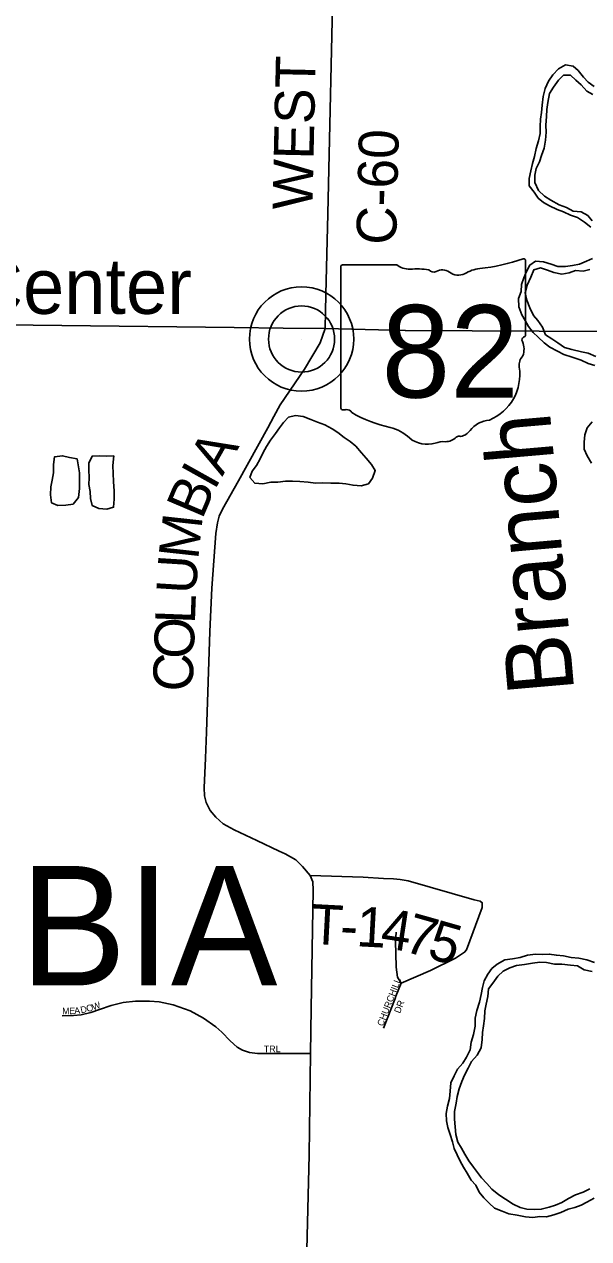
# Model space of a CAD drawing. Extents: x 1857828 to 2277390, y 930619 to 1324581.
# Drawn here: x 2124231 to 2128480, y 1200457 to 1209603 of the extents above; entities that cross this region are included whole.
import ezdxf

# ---------------------------------------------------------------- set-up
doc = ezdxf.new("R2010")
doc.units = 0
for name, color, linetype in [('GM_X_County_Road', 7, 'Continuous'), ('GM_X_County_Road_Text', 7, 'Continuous'), ('GM_X_Major_River', 7, 'Continuous'), ('GM_X_Major_River_Text', 7, 'Continuous'), ('GM_X_Minor_Lake', 7, 'Continuous'), ('GM_X_State_Location', 7, 'Continuous'), ('GM_X_State_Route', 7, 'Continuous'), ('GM_X_State_Shield', 7, 'Continuous'), ('GM_X_Township_Road', 7, 'Continuous'), ('GM_X_Township_Road_Text', 7, 'Continuous'), ('GM_X_Township_Subdivision', 7, 'Continuous'), ('GM_X_Township_Subdivision_Text', 7, 'Continuous'), ('GM_X_Township_Text', 7, 'Continuous'), ('GM_X_Unincorporated', 7, 'Continuous'), ('GM_X_Unincorporated_Location', 7, 'Continuous'), ('GM_X_Unincorporated_Text', 7, 'Continuous')]:
    doc.layers.add(name, color=color, linetype=linetype)

msp = doc.modelspace()

# ---------------------------------------------------------------- linework, layer by layer
at = {"layer": 'GM_X_County_Road'}
for points in [[(2126501.2, 1207568.7), (2126515.8, 1208174.9), (2126559.7, 1210080.4)], [(2126110.9, 1206649.9), (2126157.8, 1206737.3), (2126340, 1207007.2), (2126458, 1207203.7), (2126495, 1207312.4), (2126501.2, 1207568.7)], [(2126357.4, 1200374), (2126374.7, 1201089.7), (2126385.1, 1201850.8), (2126389.7, 1202191.6), (2126406, 1203081.8), (2126402.5, 1203144.3), (2126383.3, 1203192.8), (2126326.2, 1203259.9), (2126275.3, 1203309.6), (2126195.5, 1203355.9), (2126150.4, 1203375.5), (2125982.8, 1203455.3), (2125811.7, 1203537.4), (2125728.4, 1203582.5), (2125672.9, 1203632.2), (2125630.1, 1203683.1), (2125600.1, 1203743.2), (2125587.3, 1203792.9), (2125586.2, 1203853), (2125594.3, 1204076.2), (2125602.4, 1204271.6), (2125629, 1205031.2), (2125644, 1205357.3), (2125674.1, 1205767.7), (2125684.5, 1205848.6), (2125698.3, 1205898.4), (2125723.8, 1205951.6), (2125844, 1206165.4), (2126064.9, 1206564.4), (2126110.9, 1206649.9)]]:
    msp.add_lwpolyline(points, dxfattribs=at)
at = {"layer": 'GM_X_Major_River'}
for points in [[(2128521, 1209133.7), (2128476.5, 1209167.2), (2128442, 1209204.9), (2128401.3, 1209254.5), (2128362.8, 1209288.1), (2128306.5, 1209297.4), (2128252.7, 1209268.7), (2128209.2, 1209222), (2128177.7, 1209175.4), (2128152.4, 1209118.9), (2128137.1, 1209058.6), (2128129.8, 1208994.3), (2128124.5, 1208940.1), (2128117.1, 1208889.9), (2128113.8, 1208833.7), (2128114.4, 1208781.5), (2128103.1, 1208725.2), (2128083.8, 1208666.8), (2128072.5, 1208606.5), (2128057.1, 1208554.1), (2128043.8, 1208499.8), (2128032.5, 1208441.5), (2128033.1, 1208387.4), (2128069.8, 1208339.7), (2128100.4, 1208294), (2128140.9, 1208262.4), (2128185.4, 1208236.9), (2128243.8, 1208209.6), (2128290.2, 1208190.1), (2128342.6, 1208164.7), (2128395, 1208147.3), (2128449.5, 1208111.9), (2128496.1, 1208074.4)], [(2128143.9, 1208671.6), (2128155.2, 1208729.9), (2128160.5, 1208790.1), (2128157.8, 1208844.3), (2128163, 1208908.5), (2128164.3, 1208960.7), (2128171.7, 1209014.9), (2128184.9, 1209081.3), (2128214.4, 1209129.8), (2128253.8, 1209182.4), (2128291.4, 1209219), (2128343.6, 1209219.7), (2128384.1, 1209182.1), (2128422.7, 1209146.5), (2128467.3, 1209100.9), (2128511.7, 1209075.4)], [(2128505.5, 1208122.7), (2128472.9, 1208164.4), (2128422.5, 1208191.8), (2128364.3, 1208197.1), (2128313.8, 1208222.5), (2128257.4, 1208243.8), (2128194.9, 1208279.1), (2128146.4, 1208308.6), (2128101.7, 1208352.1), (2128074.9, 1208412), (2128074.3, 1208466.1), (2128085.7, 1208516.4), (2128109.1, 1208566.8), (2128124.5, 1208615.2), (2128143.9, 1208671.6)], [(2128509, 1207839.9), (2128463.2, 1207819.3), (2128411.3, 1207796.6), (2128357.4, 1207785.8), (2128305.3, 1207779.2), (2128247.2, 1207778.4), (2128196.9, 1207795.8), (2128140.5, 1207813.1), (2128080.3, 1207820.4), (2128036.5, 1207789.7), (2128011.1, 1207741.3), (2127991.6, 1207694.9), (2127974.2, 1207642.5), (2127970.9, 1207590.3), (2127951.5, 1207537.9), (2127954.2, 1207475.8), (2127977, 1207415.9), (2128001.6, 1207372.1), (2128026.3, 1207326.3), (2128060.9, 1207282.6)], [(2128132.6, 1207321.7), (2128097.9, 1207371.4), (2128065.3, 1207411.1), (2128036.6, 1207466.8), (2128013.8, 1207524.7), (2128003.1, 1207580.7), (2128016.4, 1207639.1), (2128045.7, 1207699.6), (2128067.1, 1207754), (2128117, 1207768.7), (2128169.3, 1207751.3), (2128217.7, 1207733.9), (2128277.9, 1207722.6), (2128334, 1207731.4), (2128381.9, 1207748.1), (2128438, 1207744.8), (2128488, 1207757.4)], [(2128534.2, 1207102.2), (2128475.8, 1207125.5), (2128425.5, 1207136.9), (2128353.2, 1207154), (2128296.8, 1207169.3), (2128248.3, 1207204.8), (2128201.8, 1207234.3), (2128155.3, 1207265.8), (2128132.6, 1207321.7)], [(2128060.9, 1207282.6), (2128099.4, 1207247), (2128144.1, 1207203.5), (2128188.6, 1207172), (2128245.1, 1207140.6), (2128293.5, 1207117.1), (2128355.9, 1207095.9), (2128422.3, 1207072.7), (2128476.8, 1207049.3), (2128527.1, 1207033.9)], [(2128506.3, 1206610.5), (2128468.8, 1206563.9), (2128451.4, 1206511.5), (2128446, 1206455.3), (2128446.7, 1206403.1), (2128467.4, 1206353.2), (2128502.1, 1206297.5)], [(2128524.7, 1202537.2), (2128466.4, 1202556.5), (2128406.1, 1202569.8), (2128347.9, 1202575.1), (2128291.6, 1202586.4), (2128237.4, 1202591.7), (2128183.1, 1202601), (2128129.1, 1202598.3), (2128078.9, 1202599.7), (2128018.9, 1202592.9), (2127965, 1202574.1), (2127906.9, 1202565.4), (2127848.9, 1202556.6), (2127791.2, 1202525.8), (2127751.5, 1202491.1), (2127719.9, 1202450.6), (2127692.5, 1202400.1), (2127681.1, 1202349.8), (2127671.7, 1202297.6), (2127658.4, 1202239.2), (2127639.1, 1202176.8), (2127625.8, 1202118.5), (2127624.6, 1202058.3), (2127613.3, 1201995.9), (2127596, 1201937.6), (2127588.7, 1201879.3), (2127561.3, 1201824.8), (2127531.8, 1201780.3), (2127492.3, 1201733.6), (2127466.8, 1201683.2), (2127443.4, 1201630.7), (2127438.2, 1201568.5), (2127432.8, 1201514.2), (2127417.5, 1201455.9), (2127408.2, 1201399.6), (2127410.9, 1201345.5), (2127419.5, 1201295.5), (2127436.2, 1201241.5), (2127454.9, 1201187.6), (2127467.6, 1201135.6), (2127490.2, 1201087.8), (2127512.9, 1201041.9), (2127537.5, 1200996.1), (2127564.1, 1200950.3), (2127594.8, 1200898.6), (2127629.4, 1200860.9), (2127656.1, 1200807.1), (2127690.7, 1200765.4), (2127731.3, 1200723.8), (2127771.9, 1200688.2), (2127828.3, 1200664.9), (2127878.7, 1200643.5), (2127942.9, 1200634.3), (2128005.2, 1200621.1), (2128059.4, 1200617.8), (2128111.4, 1200624.4), (2128161.6, 1200623.1), (2128217.5, 1200635.8), (2128269.4, 1200654.6), (2128325.3, 1200679.3), (2128375.2, 1200692), (2128423.1, 1200708.7), (2128466.9, 1200733.3), (2128520.7, 1200762.1)], [(2128489.8, 1200831.9), (2128437.9, 1200807.2), (2128382, 1200788.4), (2128328.3, 1200759.6), (2128278.5, 1200730.9), (2128230.7, 1200710.2), (2128182.7, 1200695.6), (2128122.8, 1200678.7), (2128068.7, 1200678), (2128014.5, 1200679.3), (2127964.3, 1200692.7), (2127911.8, 1200716.1), (2127853.2, 1200755.5), (2127804.7, 1200787), (2127752.1, 1200830.4), (2127713.4, 1200874), (2127672.8, 1200915.6), (2127642.2, 1200955.3), (2127611.7, 1200995.1), (2127577, 1201044.8), (2127548.3, 1201094.5), (2127523.7, 1201140.3), (2127495.1, 1201184.1), (2127480.3, 1201242.1), (2127475.6, 1201300.2), (2127470.9, 1201356.3), (2127470.1, 1201416.4), (2127481.4, 1201476.8), (2127488.8, 1201529), (2127504.1, 1201585.4), (2127525.5, 1201641.8), (2127544.9, 1201688.2), (2127572.4, 1201740.7), (2127597.8, 1201791.2), (2127641.3, 1201839.9), (2127670.7, 1201894.4), (2127677.9, 1201956.7), (2127681.3, 1202010.9), (2127688.7, 1202061.1), (2127696, 1202115.4), (2127699.3, 1202173.6), (2127708.7, 1202223.8), (2127722, 1202280.2), (2127725.3, 1202338.4), (2127758.9, 1202382.9), (2127796.3, 1202435.6), (2127835.9, 1202472.2), (2127885.7, 1202496.9), (2127937.7, 1202513.6), (2127997.7, 1202522.4), (2128057.7, 1202533.2), (2128111.7, 1202539.9), (2128161.9, 1202536.6), (2128222.2, 1202525.3), (2128278.3, 1202524), (2128342.6, 1202516.8), (2128396.7, 1202513.5), (2128445.2, 1202482), (2128505.5, 1202470.8)]]:
    msp.add_lwpolyline(points, dxfattribs=at)
at = {"layer": 'GM_X_Minor_Lake'}
for points in [[(2126220.4, 1206645.2), (2126182.9, 1206604.6), (2126153.3, 1206564.1), (2126121.7, 1206521.6), (2126084.3, 1206471), (2126054.8, 1206424.4), (2126029.3, 1206378), (2126005.9, 1206329.5), (2125978.4, 1206281.1), (2125946.8, 1206238.5), (2125929.4, 1206190.2), (2125966, 1206146.5), (2126028.2, 1206143.3), (2126088.2, 1206154.1), (2126140.3, 1206154.8), (2126196.4, 1206163.5), (2126250.5, 1206162.2)], [(2126219.3, 1206643.9), (2126182.9, 1206604.6), (2126153.3, 1206564.1), (2126121.7, 1206521.6), (2126084.3, 1206471), (2126054.8, 1206424.4), (2126029.3, 1206378), (2126005.9, 1206329.5), (2125978.4, 1206281.1), (2125946.8, 1206238.5), (2125929.4, 1206190.2), (2125966, 1206146.5), (2126028.2, 1206143.3), (2126088.2, 1206154.1), (2126140.3, 1206154.8), (2126196.4, 1206163.5), (2126250.5, 1206162.2)], [(2126250.5, 1206162.2), (2126306.7, 1206158.9), (2126368.9, 1206155.7), (2126423.1, 1206148.4), (2126479.2, 1206149.1), (2126539.4, 1206147.9), (2126601.5, 1206146.7), (2126651.7, 1206141.3), (2126706, 1206132), (2126768.2, 1206126.8), (2126822.1, 1206143.5), (2126851.6, 1206184), (2126873, 1206242.4), (2126846.3, 1206288.2), (2126805.7, 1206335.8), (2126769.1, 1206375.5), (2126726.4, 1206425.1), (2126683.8, 1206460.6), (2126639.3, 1206492.1), (2126590.7, 1206529.6), (2126548.3, 1206557.2), (2126493.8, 1206586.5), (2126437.4, 1206607.9), (2126389.1, 1206627.3), (2126330.6, 1206650.6), (2126272.4, 1206655.9), (2126219.3, 1206643.9)], [(2124628.6, 1206329.8), (2124572.3, 1206341.1), (2124520, 1206354.5), (2124458, 1206345.7), (2124450.7, 1206287.4), (2124451.5, 1206225.3), (2124440.1, 1206171), (2124430.7, 1206120.7), (2124429.5, 1206058.5), (2124436.2, 1206000.4), (2124484.6, 1205979)], [(2124484.6, 1205979), (2124544.7, 1205981.8), (2124598.8, 1205988.5), (2124640.2, 1206039.2), (2124647.4, 1206107.4), (2124646.7, 1206167.6), (2124647.9, 1206225.8), (2124628.6, 1206329.8)], [(2124905, 1206353.5), (2124850.9, 1206350.8), (2124798.7, 1206352.1), (2124742.6, 1206351.4), (2124717.2, 1206298.9), (2124717.8, 1206246.8), (2124720.6, 1206188.6), (2124717.2, 1206138.4), (2124725.9, 1206084.4), (2124730.5, 1206032.3), (2124741.2, 1205980.3), (2124791.6, 1205956.9)], [(2124904.3, 1206353.4), (2124850.9, 1206350.8), (2124798.7, 1206352.1), (2124742.6, 1206351.4), (2124717.2, 1206298.9), (2124717.8, 1206246.8), (2124720.6, 1206188.6), (2124717.2, 1206138.4), (2124725.9, 1206084.4), (2124730.5, 1206032.3), (2124741.2, 1205980.3), (2124791.6, 1205956.9)], [(2124791.6, 1205956.9), (2124851.8, 1205951.6), (2124903.8, 1205966.3), (2124909, 1206026.6), (2124908.3, 1206086.7), (2124903.4, 1206158.9), (2124900.6, 1206221), (2124897.8, 1206281.2), (2124904.3, 1206353.4)]]:
    msp.add_lwpolyline(points, dxfattribs=at)
at = {"layer": 'GM_X_State_Route'}
for points in [[(2118719.2, 1207408.1), (2119033.9, 1207405.8), (2120541.7, 1207386.3), (2121916.7, 1207364.9), (2125810.9, 1207320.3)], [(2125810.9, 1207320.3), (2126179.2, 1207316)], [(2126179.2, 1207316), (2126495, 1207312.4), (2127098.7, 1207296.1)], [(2127098.7, 1207296.1), (2127101.2, 1207296.1), (2128608.5, 1207289.6)]]:
    msp.add_lwpolyline(points, dxfattribs=at)
at = {"layer": 'GM_X_State_Shield'}
for p, q in [((2126613.2, 1207774.4), (2126613.2, 1206717.7)), ((2127034.6, 1207792.6), (2126626.9, 1207792.6)), ((2128005.4, 1207266), (2128005.4, 1207818.7)), ((2128005.2, 1207266.1), (2128005.4, 1207266))]:
    msp.add_line(p, q, dxfattribs=at)
for centre, radius, start, end in [((2126629.2, 1207776.6), 16.1, 98.1301, 188.1301), ((2127131.7, 1207915.2), 156.4, 231.61951, 271.11188), ((2127183.6, 1207199.4), 561.6, 80.48669, 94.98827), ((2127697.8, 1207469.8), 297, 97.34618, 120.76885), ((2127509.5, 1209233.1), 1476.4, 275.84447, 288.90645), ((2127989.9, 1207821), 15.5, 351.86209, 97.738), ((2127311.1, 1207782.1), 45.1, 219.79206, 297.10237), ((2127377.3, 1207660), 93.8, 54.46668, 119.14113), ((2127498.4, 1207827.5), 112.9, 233.85621, 294.82819), ((2128001.8, 1207225.4), 24, 107.94398, 210.33697), ((2127849.2, 1207155.6), 144, 340.03296, 23.64957), ((2127988.8, 1207263.9), 16.6, 289.60381, 7.73413), ((2128060.9, 1207034.7), 104.8, 136.8065, 186.92959), ((2127592.2, 1206964.4), 369.3, 292.30889, 8.98584), ((2126629.3, 1206715.4), 16.3, 171.95839, 258.30661), ((2126631.8, 1206823.5), 124.2, 267.33899, 280.60386), ((2126657.2, 1206656.8), 44.8, 29.74838, 93.27175), ((2127222.5, 1207606.1), 1066.1, 240.41292, 257.1985), ((2127747.9, 1206421.1), 202.2, 94.40312, 142.57675), ((2126904.6, 1206243), 333.6, 47.18416, 75.83597), ((2127265.4, 1206651.5), 211.7, 230.70037, 286.29184), ((2127403.1, 1206572.4), 112.8, 268.77702, 315.54927), ((2127505.2, 1206470.1), 31.8, 65.75173, 132.64842), ((2127491.6, 1206615.3), 119.3, 282.87319, 323.27711), ((2127387.7, 1206286.2), 173.9, 85.69512, 111.20995)]:
    msp.add_arc(centre, radius, start, end, dxfattribs=at)
at = {"layer": 'GM_X_Township_Road'}
msp.add_lwpolyline([(2126383.3, 1203192.8), (2126781.7, 1203179), (2126936.6, 1203170.9), (2127011.8, 1203168.6), (2127061.5, 1203162.8), (2127121.6, 1203153.5), (2127618.9, 1203009.8), (2127662.9, 1202998.3), (2127678.2, 1202986.9), (2127678.2, 1202952.4), (2127559.6, 1202633.2), (2127546.2, 1202614.1), (2127477.4, 1202570.1), (2127290.1, 1202476.5), (2127068.4, 1202380.9)], dxfattribs=at)
at = {"layer": 'GM_X_Township_Subdivision'}
for points in [[(2126936.2, 1202042.4), (2127022.9, 1202266.8), (2127029, 1202284.8), (2127068.4, 1202380.9), (2127041.6, 1202426.8), (2127032, 1202501.3), (2127028.2, 1202604.6), (2127026.3, 1202692.5), (2127032, 1202767)], [(2124516.4, 1202136.5), (2124602.7, 1202137.4), (2124659.1, 1202144.2), (2124732.5, 1202161.1), (2124796.5, 1202183.5), (2124884.1, 1202214.2), (2124974.5, 1202235.3), (2125068.9, 1202246.8), (2125173.4, 1202247.3), (2125247.8, 1202240), (2125351.2, 1202218.6), (2125479, 1202173.1), (2125581.2, 1202118.8), (2125673.2, 1202053), (2125717.8, 1202013.8), (2125780.7, 1201948.1), (2125834.9, 1201899.8), (2125874, 1201877.7), (2125927.7, 1201859.4), (2125988, 1201852.5), (2126385.1, 1201850.8)]]:
    msp.add_lwpolyline(points, dxfattribs=at)
at = {"layer": 'GM_X_Unincorporated'}
for radius in [392.8, 249]:
    msp.add_circle((2126318.7, 1207232.8), radius, dxfattribs=at)
at = {"layer": 'GM_X_Unincorporated_Location'}
msp.add_line((2126318.7, 1207232.8), (2126318.7, 1207232.8), dxfattribs=at)

# ---------------------------------------------------------------- texts
at = {"layer": 'GM_X_County_Road_Text'}
for s, rotation, p in [('WEST', 88.73889, (2126400.1, 1208204.1)), ('C-60', 88.62737, (2127030.5, 1207940.2)), ('A', 60.56326, (2125721.9, 1206194.1)), ('I', 60.74599, (2125661.9, 1206086.8)), ('B', 66.97513, (2125569.3, 1205867.8)), ('M', 83.74363, (2125539.6, 1205566.5)), ('U', 86.46069, (2125523.7, 1205306.7)), ('L', 87.80958, (2125515.2, 1205084.3)), ('O', 88.07628, (2125506.3, 1204820.9)), ('C', 88.07549, (2125498.1, 1204574.6))]:
    msp.add_text(s, height=300, rotation=rotation, dxfattribs=at).set_placement(p)
at = {"layer": 'GM_X_Major_River_Text'}
msp.add_text('Branch', height=500.24, rotation=94.98736, dxfattribs=at).set_placement((2128372.1, 1204580.5))
at = {"layer": 'GM_X_State_Location'}
for s in ['s', 'r']:
    msp.add_text(s, height=1, dxfattribs=at).set_placement((2127293.6, 1207175.8))
msp.add_text('82', height=1, rotation=0.00001, dxfattribs=at).set_placement((2127041.8, 1207103.1))
at = {"layer": 'GM_X_State_Shield'}
msp.add_text('82', height=696.1, dxfattribs=at).set_placement((2126920.1, 1206792.3))
at = {"layer": 'GM_X_Township_Road_Text'}
for s, rotation, p in [('T', 356.99442, (2126379.1, 1202678.7)), ('1', 356.94372, (2126726.2, 1202660.4)), ('4', 351.40181, (2126903.1, 1202651.3)), ('7', 344.12823, (2127076, 1202625.8)), ('5', 344.05889, (2127253.6, 1202575.3)), ('-', 356.98557, (2126603.2, 1202666.9))]:
    msp.add_text(s, height=300, rotation=rotation, dxfattribs=at).set_placement(p)
at = {"layer": 'GM_X_Township_Subdivision_Text'}
for s, rotation, p in [('CHURCHILL', 68.85963, (2126931.7, 1202053.6)), ('M', 0.23676, (2124516.2, 1202147.8)), ('E', 0.63501, (2124569.4, 1202148)), ('A', 5.22181, (2124609, 1202148.6)), ('D', 12.62787, (2124659.8, 1202153.7)), ('O', 15.63587, (2124705.5, 1202164)), ('W', 18.81428, (2124750.8, 1202176.8)), ('DR', 68.75124, (2127059.5, 1202150.5)), ('TRL', 0.00001, (2126034.2, 1201861.8))]:
    msp.add_text(s, height=50, rotation=rotation, dxfattribs=at).set_placement(p)
at = {"layer": 'GM_X_Township_Text'}
msp.add_text('COLUMBIA', height=900, rotation=0.00001, dxfattribs=at).set_placement((2119851.3, 1202364.6))
at = {"layer": 'GM_X_Unincorporated_Text'}
msp.add_text('Columbia Center', height=417, rotation=0.00001, dxfattribs=at).set_placement((2121308.6, 1207422.5))

doc.saveas('drawing.dxf')
